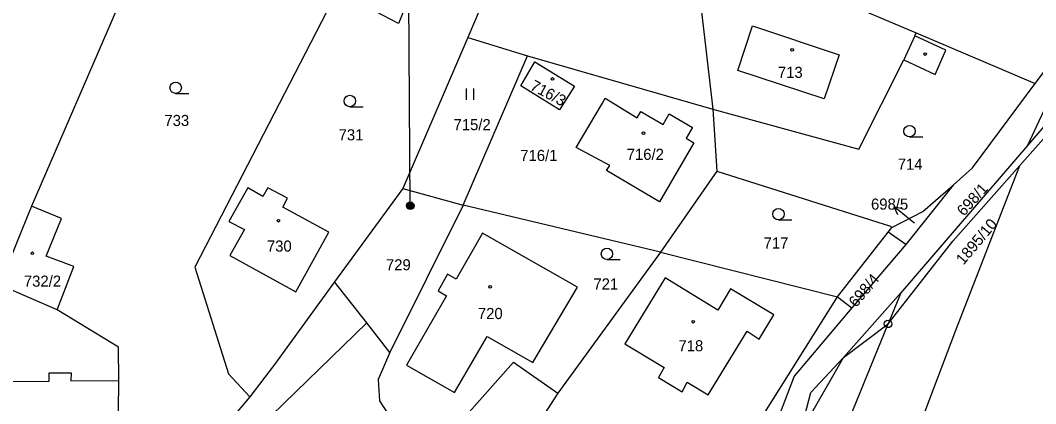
# Model space of a CAD drawing. Extents: x -587171 to -555306, y -1167727 to -1074732.
# Drawn here: x -560966.9 to -560833.4, y -1078261.8 to -1078211.4 of the extents above; entities that cross this region are included whole.
import ezdxf

# ---------------------------------------------------------------- set-up
doc = ezdxf.new("R2010")
doc.units = 0
for name, color, linetype in [('Hranice parcel', 7, 'Continuous'), ('Parcelní čísla', 7, 'Continuous'), ('Pop  PČ popisy', 7, 'Continuous'), ('Poz předměty', 7, 'Continuous'), ('Vnitřní kresba', 7, 'Continuous'), ('Značky bodu BP', 7, 'Continuous'), ('Značky budov', 7, 'Continuous'), ('Značky kultur', 7, 'Continuous')]:
    doc.layers.add(name, color=color, linetype=linetype)

msp = doc.modelspace()

# ---------------------------------------------------------------- linework, layer by layer
at = {"layer": 'Hranice parcel'}
for p, q in [((-560939.86, -1078176.8), (-560965.38, -1078235.83)), ((-560898.8, -1078191.96), (-560908.04, -1078213.67)), ((-560878.45, -1078200.61), (-560849.08, -1078213.08)), ((-560878.45, -1078200.61), (-560875.83, -1078223.08)), ((-560833.44, -1078219.73), (-560825.11, -1078208.53)), ((-560908.04, -1078213.67), (-560916.58, -1078233.52)), ((-560908.04, -1078213.67), (-560900.2, -1078216.1)), ((-560849.08, -1078213.08), (-560833.44, -1078219.73)), ((-560908.66, -1078235.72), (-560900.2, -1078216.1)), ((-560900.2, -1078216.1), (-560875.83, -1078223.08)), ((-560824.76, -1078218.37), (-560835.48, -1078230.5)), ((-560875.83, -1078223.08), (-560875.28, -1078231.26)), ((-560875.28, -1078231.26), (-560882.69, -1078241.87)), ((-560916.58, -1078233.52), (-560925.53, -1078245.8)), ((-560916.58, -1078233.52), (-560908.66, -1078235.72)), ((-560844.23, -1078233.06), (-560850.45, -1078240.88)), ((-560908.66, -1078235.72), (-560918.28, -1078255.05)), ((-560882.69, -1078241.87), (-560908.66, -1078235.72)), ((-560859.42, -1078247.75), (-560852.79, -1078239.25)), ((-560852.79, -1078239.25), (-560852.3, -1078238.63)), ((-560850.45, -1078240.88), (-560852.79, -1078239.25)), ((-560850.45, -1078240.88), (-560857.54, -1078249.2)), ((-560882.69, -1078241.87), (-560896.18, -1078260.41)), ((-560882.69, -1078241.87), (-560859.42, -1078247.75)), ((-560873.8, -1078270.61), (-560859.42, -1078247.75)), ((-560859.42, -1078247.75), (-560857.54, -1078249.2)), ((-560861.57, -1078272.8), (-560852.78, -1078251.3)), ((-560858.64, -1078255.73), (-560852.78, -1078251.3)), ((-560936.7, -1078260.89), (-560954.86, -1078282.28))]:
    msp.add_line(p, q, dxfattribs=at)
for points in [[(-560834.42, -1078227.84), (-560830.7, -1078219.85), (-560824.47, -1078209.68), (-560819.33, -1078203.35), (-560809.94, -1078193.6), (-560804.29, -1078188.6), (-560789.34, -1078179.17), (-560768.83, -1078168.1), (-560745.41, -1078157.8)], [(-560907.71, -1078188.83), (-560917.15, -1078211.86), (-560925.18, -1078207.59), (-560943.9, -1078243.85), (-560939.47, -1078257.88), (-560936.7, -1078260.89)], [(-560875.83, -1078223.08), (-560856.62, -1078228.34), (-560850.7, -1078216.6), (-560846.58, -1078218.56), (-560845.21, -1078215.36), (-560849.26, -1078213.47), (-560849.08, -1078213.08)], [(-560894.01, -1078220.06), (-560895.99, -1078223.19), (-560901.07, -1078220.02), (-560899.22, -1078216.88), (-560894.01, -1078220.06)], [(-560824.76, -1078218.37), (-560829.97, -1078222.67), (-560834.42, -1078227.84)], [(-560844.23, -1078233.06), (-560841.68, -1078230.82), (-560833.44, -1078219.73)], [(-560879.33, -1078226.89), (-560878.3, -1078227.5), (-560882.84, -1078235.25), (-560889.78, -1078231.17), (-560889.38, -1078230.48), (-560893.78, -1078228.13), (-560890.33, -1078222.3), (-560889.96, -1078221.67), (-560885.76, -1078224.23), (-560885.28, -1078223.4), (-560882.36, -1078225.09), (-560881.54, -1078223.7), (-560878.51, -1078225.5), (-560879.33, -1078226.89)], [(-560834.42, -1078227.84), (-560851.11, -1078247.22), (-560852.78, -1078251.3)], [(-560876.76, -1078334.99), (-560863.14, -1078303), (-560843.89, -1078252.14), (-560835.48, -1078230.5)], [(-560875.28, -1078231.26), (-560852.48, -1078238.46), (-560852.3, -1078238.63)], [(-560852.78, -1078251.3), (-560844.26, -1078240.44), (-560835.48, -1078230.5)], [(-560931.73, -1078234.8), (-560934.31, -1078233.43), (-560934.96, -1078234.57), (-560936.96, -1078233.43), (-560939.46, -1078237.85), (-560937.4, -1078238.89), (-560939.29, -1078242.34), (-560930.62, -1078247.1), (-560926.3, -1078239.26), (-560932.36, -1078235.98), (-560931.73, -1078234.8)], [(-560852.3, -1078238.63), (-560848.2, -1078236.54), (-560844.23, -1078233.06)], [(-560965.38, -1078235.83), (-560967.44, -1078240.9), (-560969.58, -1078246.18)], [(-560962.01, -1078249.46), (-560959.81, -1078243.77), (-560963.43, -1078242.41), (-560961.42, -1078237.45), (-560965.38, -1078235.83)], [(-560910.85, -1078247.63), (-560916.1, -1078256.72), (-560909.8, -1078260.33), (-560905.47, -1078252.94), (-560899.47, -1078256.39), (-560893.6, -1078246.48), (-560906.09, -1078239.37), (-560909.58, -1078245.43), (-560910.72, -1078244.78), (-560911.94, -1078246.95), (-560910.85, -1078247.63)], [(-560962.01, -1078249.46), (-560965.66, -1078247.88), (-560969.58, -1078246.18)], [(-560925.53, -1078245.8), (-560933.42, -1078256.64), (-560936.7, -1078260.89)], [(-560918.28, -1078255.05), (-560921.31, -1078251.18), (-560925.53, -1078245.8)], [(-560882.2, -1078257.05), (-560882.98, -1078258.35), (-560879.86, -1078260.21), (-560879.19, -1078258.96), (-560876.42, -1078260.64), (-560871.3, -1078252.27), (-560869.75, -1078253.32), (-560867.8, -1078250.1), (-560873.5, -1078246.69), (-560875.18, -1078249.5), (-560882.09, -1078245.27), (-560887.4, -1078253.93), (-560882.2, -1078257.05)], [(-560975.6, -1078271.08), (-560969.5, -1078271.07), (-560954.05, -1078271.05), (-560953.89, -1078258.74), (-560953.94, -1078254.36), (-560962.01, -1078249.46)], [(-560857.54, -1078249.2), (-560865.13, -1078258.18), (-560869.96, -1078270.77), (-560872.93, -1078271.11)], [(-560918.28, -1078255.05), (-560919.83, -1078258.61), (-560919.65, -1078261.4), (-560918.59, -1078263.02), (-560915.56, -1078265.47)], [(-560915.56, -1078265.47), (-560914.58, -1078264.09), (-560908.19, -1078263.31), (-560902.01, -1078256.32), (-560896.18, -1078260.41)], [(-560871.09, -1078291.27), (-560868.35, -1078281.5), (-560864.28, -1078265.55), (-560862.94, -1078260.3), (-560858.64, -1078255.73)], [(-560896.18, -1078260.41), (-560900.17, -1078266.58), (-560887.66, -1078277.67)]]:
    msp.add_lwpolyline(points, dxfattribs=at)
at = {"layer": 'Pop  PČ popisy'}
for p, q in [((-560849.68, -1078237.79), (-560852.01, -1078235.9)), ((-560852.01, -1078235.9), (-560850.92, -1078236.14)), ((-560852.01, -1078235.9), (-560851.55, -1078236.92)), ((-560849.31, -1078238.09), (-560849.68, -1078237.79))]:
    msp.add_line(p, q, dxfattribs=at)
at = {"layer": 'Poz předměty'}
msp.add_line((-560915.6, -1078235.78), (-560915.94, -1078185.57), dxfattribs=at)
for radius in [0.5, 0.4, 0.3, 0.2, 0.1]:
    msp.add_circle((-560915.6, -1078235.78), radius, dxfattribs=at)
at = {"layer": 'Vnitřní kresba'}
for p, q in [((-560872.54, -1078218), (-560870.62, -1078212.16)), ((-560870.62, -1078212.16), (-560859.21, -1078215.97)), ((-560849.26, -1078213.47), (-560850.7, -1078216.6)), ((-560859.21, -1078215.97), (-560861.17, -1078221.75)), ((-560861.17, -1078221.75), (-560872.54, -1078218)), ((-560858.64, -1078255.73), (-560851.11, -1078247.22)), ((-560921.31, -1078251.18), (-560954.07, -1078282.89)), ((-560864.28, -1078265.55), (-560858.64, -1078255.73)), ((-560963.07, -1078258.81), (-560963.06, -1078257.75)), ((-560963.06, -1078257.75), (-560960.18, -1078257.72)), ((-560960.18, -1078257.72), (-560960.2, -1078258.79)), ((-560969.41, -1078258.86), (-560963.07, -1078258.81)), ((-560960.2, -1078258.79), (-560953.89, -1078258.74))]:
    msp.add_line(p, q, dxfattribs=at)
at = {"layer": 'Značky bodu BP'}
for radius in [0.5, 0.0303]:
    msp.add_circle((-560852.78, -1078251.3), radius, dxfattribs=at)
at = {"layer": 'Značky budov'}
for centre in [(-560865.4, -1078215.3), (-560847.9, -1078215.85), (-560896.91, -1078219.13), (-560884.93, -1078226.24), (-560932.93, -1078237.75), (-560965.27, -1078242.03), (-560905.11, -1078246.44), (-560878.39, -1078251.02)]:
    msp.add_circle(centre, 0.175, dxfattribs=at)
at = {"layer": 'Značky kultur'}
for p, q in [((-560908.22, -1078221.87), (-560908.22, -1078220.37)), ((-560907.22, -1078221.87), (-560907.22, -1078220.37)), ((-560946.43, -1078221.03), (-560944.68, -1078221.03)), ((-560923.54, -1078222.77), (-560921.79, -1078222.77)), ((-560849.96, -1078226.73), (-560848.21, -1078226.73)), ((-560867.2, -1078237.63), (-560865.45, -1078237.63)), ((-560889.74, -1078242.85), (-560887.99, -1078242.85))]:
    msp.add_line(p, q, dxfattribs=at)
for centre in [(-560946.43, -1078220.28), (-560923.54, -1078222.02), (-560849.96, -1078225.98), (-560867.2, -1078236.88), (-560889.74, -1078242.1)]:
    msp.add_circle(centre, 0.75, dxfattribs=at)

# ---------------------------------------------------------------- texts
at = {"layer": 'Parcelní čísla'}
for s, p in [('713', (-560867.27, -1078218.99)), ('733', (-560947.91, -1078225.31)), ('715/2', (-560909.9, -1078225.86)), ('731', (-560925.01, -1078227.2)), ('716/1', (-560901.13, -1078229.91)), ('716/2', (-560887.14, -1078229.76)), ('714', (-560851.51, -1078231.05)), ('698/5', (-560855.03, -1078236.3)), ('730', (-560934.43, -1078241.81)), ('717', (-560869.15, -1078241.41)), ('729', (-560918.79, -1078244.27)), ('732/2', (-560966.38, -1078246.42)), ('721', (-560891.52, -1078246.79)), ('720', (-560906.7, -1078250.67)), ('718', (-560880.34, -1078254.91))]:
    msp.add_text(s, height=1.46, dxfattribs=at).set_placement(p)
for s, rotation, p in [('716/3', 332, (-560899.95, -1078220.47)), ('698/1', 48, (-560842.81, -1078237.25)), ('1895/10', 50, (-560842.88, -1078243.65)), ('698/4', 50, (-560856.98, -1078249.23))]:
    msp.add_text(s, height=1.46, rotation=rotation, dxfattribs=at).set_placement(p)

doc.saveas('drawing.dxf')
